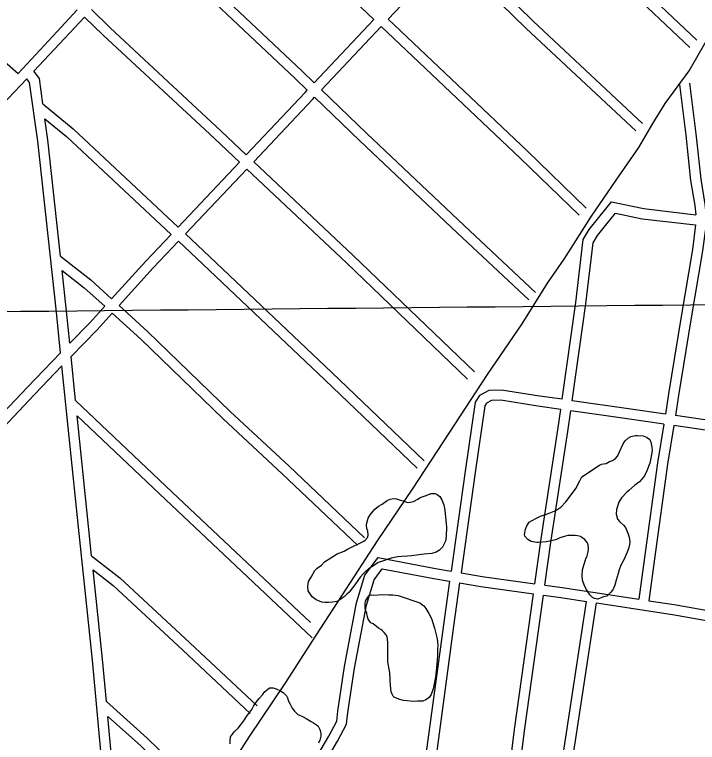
# Model space of a CAD drawing. Extents: x 3625074 to 3663148, y 511451 to 537151.
# Drawn here: x 3636343 to 3638362, y 527777 to 529928 of the extents above; entities that cross this region are included whole.
import ezdxf

# ---------------------------------------------------------------- set-up
doc = ezdxf.new("R2010")
doc.units = 0
for name, color, linetype in [('V-GRID-MAJR', 7, 'Continuous'), ('V-ROAD-CNTR', 7, 'Continuous'), ('V-SITE-VEGE', 7, 'Continuous'), ('V-TOPO-SHOR', 7, 'Continuous')]:
    doc.layers.add(name, color=color, linetype=linetype)

msp = doc.modelspace()

# ---------------------------------------------------------------- linework, layer by layer
at = {"layer": 'V-GRID-MAJR'}
msp.add_spline([(3629187.6, 528981.4), (3634465.5, 529032.5), (3639743.5, 529084.3), (3645021.4, 529136.9)], degree=3, dxfattribs=at)
at = {"layer": 'V-ROAD-CNTR'}
for points in [[(3636950.7, 530345.7), (3636979.6, 530318.3), (3637405.7, 529913.7)], [(3638360.2, 529852.4), (3638163.9, 530039.2), (3637921.4, 530269.1), (3637848.4, 530338.5)], [(3638339.5, 529830.7), (3638143.2, 530017.5), (3637900.7, 530247.3), (3637827.8, 530316.7)], [(3637229.2, 529726.4), (3637193.4, 529760.9), (3636772.7, 530158.4)], [(3635975.5, 530119.4), (3636018.6, 530076.4), (3636231.7, 529861), (3636353.7, 529754.3)], [(3637208.7, 529704.5), (3637172.7, 529739.1), (3636752, 530136.7)], [(3637651.1, 530130.1), (3637876.3, 529908.8), (3638200.1, 529606.3)], [(3637448, 529914.9), (3637567.1, 530041.3), (3637630.5, 530108.3)], [(3637630.5, 530108.3), (3637855.5, 529887.1), (3638179.6, 529584.3)], [(3636353.7, 529754.3), (3636469.4, 529878.3), (3636528.5, 529942)], [(3636570.5, 529943.1), (3636626.1, 529889.3), (3636954.6, 529583.5), (3637028.5, 529513.9)], [(3636400.9, 529761), (3636491.3, 529857.9), (3636550.1, 529921.1)], [(3636550.1, 529921.1), (3636605.5, 529867.6), (3636934.1, 529561.6), (3637007.9, 529492.1)], [(3637229.2, 529726.4), (3637405.7, 529913.7)], [(3637448, 529914.9), (3637858.4, 529525.3), (3638032.9, 529356.4)], [(3637250.9, 529705.6), (3637427.4, 529893.1)], [(3637427.4, 529893.1), (3637837.6, 529503.6), (3638012, 529334.9)], [(3636427.1, 529664.5), (3636416.8, 529738.9), (3636400.9, 529761)], [(3635387.7, 528733.4), (3635427.7, 528743.9), (3635466.2, 528774.7), (3635695.2, 529015.5), (3635937.8, 529271.4), (3636342.6, 529698.5), (3636380, 529738.6)], [(3636479.5, 528928.3), (3636467.3, 529048.4), (3636412.1, 529554.3), (3636388.1, 529727.4), (3636380, 529738.6)], [(3638308.8, 529721.5), (3638327.6, 529572.1), (3638342, 529437.7), (3638354, 529363.5), (3638357.2, 529336.5)], [(3638338.6, 529725.2), (3638357.4, 529575.5), (3638371.7, 529441.7), (3638383.7, 529367.7), (3638387.8, 529332.9)], [(3637028.5, 529513.9), (3637202.4, 529697.9), (3637208.7, 529704.5)], [(3637883.7, 529106.6), (3637672.1, 529304.9), (3637385.2, 529576.6), (3637250.9, 529705.6)], [(3637050.4, 529493.4), (3637224.3, 529677.3), (3637230.3, 529683.8)], [(3637863.2, 529084.7), (3637651.6, 529283), (3637364.5, 529554.9), (3637230.3, 529683.8)], [(3636427.1, 529664.5), (3636516.4, 529590.7), (3636826.7, 529300.3)], [(3636479.4, 529213.9), (3636441.9, 529558), (3636433.2, 529620.5)], [(3636433.2, 529620.5), (3636496.5, 529568.1), (3636806.1, 529278.5)], [(3636826.7, 529300.3), (3637007.9, 529492.1)], [(3637050.4, 529493.4), (3637344.8, 529216.1), (3637703, 528871.8)], [(3636848.6, 529279.8), (3637029.8, 529471.5)], [(3637029.8, 529471.5), (3637324.2, 529194.3), (3637682.2, 528850.1)], [(3637962.2, 528790.9), (3638002.3, 529077.2), (3638024.7, 529263.4), (3638041.8, 529292.6), (3638070.8, 529328.8), (3638107.7, 529374.6), (3638203.7, 529354.6), (3638357.2, 529336.5)], [(3637991.9, 528786.7), (3638032, 529073.4), (3638053.8, 529253.6), (3638066.6, 529275.5), (3638094.2, 529310), (3638119.5, 529341.5), (3638198.9, 529324.9), (3638356.7, 529306.4)], [(3638356.7, 529306.4), (3638347, 529234), (3638312.9, 529030.3), (3638276.8, 528806.7), (3638267.2, 528747.3)], [(3638386.5, 529302.9), (3638376.6, 529229.5), (3638342.5, 529025.5), (3638306.4, 528801.9), (3638296.9, 528743)], [(3636848.6, 529279.8), (3636901.6, 529230.2), (3637281.1, 528870.3), (3637553.9, 528609.1)], [(3636630.1, 529088), (3636731.6, 529199.7), (3636806.1, 529278.5)], [(3636652.3, 529067.9), (3636753.6, 529179.3), (3636828, 529258)], [(3636828, 529258), (3636881, 529208.4), (3637260.5, 528848.6), (3637533.1, 528587.4)], [(3636479.4, 529213.9), (3636568.5, 529143.8), (3636630.1, 529088)], [(3636484, 529172.1), (3636549.1, 529120.8), (3636609.9, 529065.8)], [(3636506.8, 528956.5), (3636497.1, 529051.6), (3636484, 529172.1)], [(3636506.8, 528956.5), (3636565.6, 529017), (3636609.9, 529065.8)], [(3636652.3, 529067.9), (3636737.7, 528990.6), (3636980.9, 528755.2), (3637154.9, 528592.9), (3637377.7, 528381.8)], [(3636510.8, 528917.5), (3636587.4, 528996.5), (3636632.1, 529045.7)], [(3636632.1, 529045.7), (3636717.2, 528968.7), (3636960.3, 528733.4), (3637134.3, 528571), (3637357.1, 528360)], [(3636257, 528695.9), (3636380.4, 528826.2), (3636479.5, 528928.3)], [(3636524, 528787.7), (3636510.8, 528917.5)], [(3636261.2, 528656.7), (3636402, 528805.4), (3636483.5, 528889.4)], [(3636602.6, 527707.5), (3636573.4, 528019.5), (3636532.1, 528412.9), (3636483.5, 528889.4)], [(3637962.2, 528790.9), (3637894.8, 528800.4), (3637782.5, 528818.3), (3637745, 528816.7), (3637718, 528802.5), (3637705, 528782.5), (3637675.3, 528578.4), (3637633.7, 528283.1)], [(3636524, 528787.7), (3636809.8, 528516.7), (3637218.6, 528131.2)], [(3637958.1, 528761.2), (3637890.3, 528770.8), (3637780.8, 528788.2), (3637753, 528787.1), (3637738.9, 528779.6), (3637733.7, 528771.6), (3637705, 528574.2), (3637663.3, 528278)], [(3638267.2, 528747.3), (3638158.5, 528763.2), (3637991.9, 528786.7)], [(3636528.7, 528741.9), (3636789.2, 528494.9), (3637223.4, 528085.4)], [(3636571.1, 528328.5), (3636561.9, 528416), (3636528.7, 528741.9)], [(3637881.6, 528245.7), (3637900.2, 528378.5), (3637949.6, 528700.4), (3637958.1, 528761.2)], [(3637911.3, 528241.6), (3637929.8, 528374.2), (3637979.3, 528696.1), (3637987.8, 528757)], [(3638262.4, 528717.7), (3638154.2, 528733.5), (3637987.8, 528757)], [(3638530.5, 528708.9), (3638296.9, 528743)], [(3638262.4, 528717.7), (3638243.8, 528603.2), (3638205.7, 528323.1), (3638188.4, 528200.1)], [(3638292.1, 528713.3), (3638273.5, 528598.8), (3638235.4, 528319), (3638218.1, 528195.6)], [(3638526.4, 528679.1), (3638292.1, 528713.3)], [(3636571.1, 528328.5), (3636654.8, 528263.5), (3636861.1, 528070.8), (3637060.7, 527884.4)], [(3636853.2, 527152.2), (3637011.3, 527392.8), (3637133.7, 527576.5), (3637211.3, 527691.4), (3637272.1, 527795.1), (3637295.9, 527839.6), (3637299.3, 527869.1), (3637318.7, 528001.5), (3637354.4, 528189.2), (3637379, 528271.2), (3637417.8, 528323.2)], [(3637417.8, 528323.2), (3637588.1, 528291), (3637633.7, 528283.1)], [(3637197.9, 527618), (3637236.7, 527675.4), (3637298.3, 527780.4), (3637325, 527830.5), (3637329, 527865.2), (3637348.3, 527996.6), (3637383.5, 528182.1), (3637406.2, 528257.5), (3637430.6, 528290.2)], [(3637430.6, 528290.2), (3637582.7, 528261.5), (3637629.6, 528253.4)], [(3636575.5, 528287.1), (3636635.3, 528240.6), (3636840.6, 528048.9), (3637040.2, 527862.5)], [(3636615, 527897.3), (3636603.3, 528022.4), (3636575.5, 528287.1)], [(3637663.3, 528278), (3637726.1, 528267.1), (3637881.6, 528245.7)], [(3637629.6, 528253.4), (3637611.4, 528124), (3637556.7, 527719.1), (3637532.6, 527564.6)], [(3637659.1, 528248.2), (3637641.1, 528119.9), (3637586.4, 527714.7), (3637562.2, 527559.9)], [(3637659.1, 528248.2), (3637721.4, 528237.4), (3637877.4, 528216)], [(3637911.3, 528241.6), (3637962.1, 528234.6), (3638188.4, 528200.1)], [(3637786.1, 527526.3), (3637821.3, 527814.7), (3637877.4, 528216)], [(3637815.8, 527522.4), (3637851.1, 527810.9), (3637907.1, 528211.9)], [(3637907.1, 528211.9), (3637957.8, 528204.9), (3638033.7, 528193.4)], [(3637789, 526309.2), (3637830.5, 526626), (3637900.7, 527113.4), (3637948.8, 527432.6), (3638063.3, 528188.8)], [(3637929.8, 527507.7), (3638033.7, 528193.4)], [(3638063.3, 528188.8), (3638288.8, 528154.5), (3638449.7, 528125.8)], [(3638218.1, 528195.6), (3638293.7, 528184.1), (3638453.9, 528155.5)], [(3636615, 527897.3), (3636735.8, 527789), (3636907.7, 527622.1)], [(3636207.5, 526575.7), (3636400.7, 526864.1), (3636456.1, 526948.3), (3636653.4, 527245.4), (3636668.4, 527264.5), (3636685, 527288), (3636681.9, 527328), (3636659.3, 527470.1), (3636642.3, 527605.5), (3636619.1, 527853.3)], [(3636619.1, 527853.3), (3636715.3, 527767.1), (3636886.8, 527600.5)]]:
    msp.add_lwpolyline(points, dxfattribs=at)
at = {"layer": 'V-SITE-VEGE'}
for points in [[(3638110.9, 528609.7), (3638120.1, 528616.4), (3638125.3, 528623.1), (3638131.7, 528635.4), (3638142.8, 528659.6), (3638148.6, 528668), (3638158.3, 528677.5), (3638165.2, 528681.4), (3638178.8, 528684), (3638184.4, 528683.9), (3638201.4, 528682.5), (3638211, 528679), (3638221, 528672.1), (3638224.3, 528664.7), (3638227.5, 528649.3), (3638227.9, 528639.2), (3638224.2, 528616.6), (3638221.2, 528602.5), (3638212.9, 528579.4), (3638205.4, 528564.8), (3638190.4, 528546.9), (3638176.7, 528537.5), (3638158.9, 528521.3), (3638153.2, 528516.9), (3638137.6, 528499.5), (3638129.5, 528486.6), (3638122.4, 528465.2), (3638122.2, 528451.1), (3638126, 528436.3), (3638132.7, 528428.9), (3638143.9, 528419.1), (3638149.4, 528412.2), (3638156.5, 528395.7), (3638160.3, 528383.8), (3638162.4, 528369.6), (3638161.7, 528362.2), (3638158.7, 528348.7), (3638154.6, 528339.1), (3638148.2, 528325.6), (3638144.1, 528316.7), (3638135.9, 528300.9), (3638130.6, 528286.9), (3638128.2, 528275.6), (3638122.3, 528256.4), (3638118.1, 528241.8), (3638111.7, 528227.7), (3638105.3, 528219.9), (3638093.9, 528209.3), (3638084.8, 528206.6), (3638074.5, 528202.8), (3638067.7, 528200), (3638057.5, 528201.9), (3638051.4, 528205.4), (3638043.5, 528212.8), (3638034.2, 528228.3), (3638028.6, 528239.1), (3638022.1, 528256.7), (3638021.2, 528269.2), (3638022.5, 528286.7), (3638026.1, 528300.2), (3638032.6, 528319.4), (3638036.1, 528327.8), (3638038.6, 528340.2), (3638039.9, 528349.8), (3638038.9, 528360.6), (3638036.7, 528366.3), (3638031.1, 528373.7), (3638028.9, 528376), (3638021.6, 528381.8), (3638016, 528385.3), (3638007.6, 528387.7), (3638000.2, 528388.3), (3637987.2, 528387.9), (3637979.3, 528388.1), (3637965.1, 528384.3), (3637955.4, 528381), (3637943.5, 528375.6), (3637920.2, 528370.2), (3637915.1, 528369.2), (3637892.4, 528367.8), (3637887.3, 528367.9), (3637870.4, 528370.9), (3637860.3, 528376.8), (3637851.9, 528385.9), (3637850.9, 528391.6), (3637853.4, 528406.8), (3637857.5, 528417), (3637865, 528428.2), (3637871.3, 528432.1), (3637886.7, 528439.8), (3637898.1, 528445.3), (3637912.8, 528450.7), (3637923.6, 528453.9), (3637933.9, 528457.8), (3637943.6, 528462.1), (3637958.4, 528471.6), (3637973.4, 528488.3), (3637994.7, 528516.9), (3638002.8, 528527.5), (3638014.4, 528550), (3638020.3, 528561.8)], [(3638020.3, 528561.8), (3638072.3, 528596.7), (3638078, 528599.4), (3638084.2, 528600.5), (3638092.1, 528601.5), (3638102.4, 528607), (3638110.9, 528609.7)], [(3636981.2, 527772), (3636980.8, 527779.9), (3636982.1, 527793.4), (3636987.3, 527801.3), (3636993.1, 527808), (3637004.5, 527818.6), (3637011.4, 527827.5), (3637023, 527843.2), (3637029.4, 527852.8), (3637038.6, 527866.2), (3637044.4, 527874), (3637050.2, 527883.6), (3637058.9, 527897), (3637066.3, 527906.6), (3637076.1, 527917.7), (3637083.6, 527927.2), (3637085.9, 527929.5), (3637093.4, 527935), (3637097.9, 527937.8), (3637107.5, 527938.2), (3637117.1, 527934.7), (3637130, 527928.8), (3637137.9, 527924.2), (3637147.4, 527914.4), (3637150.7, 527908.2), (3637153.4, 527898.5), (3637156.7, 527891.7), (3637163.8, 527878), (3637170.5, 527869.4), (3637181.1, 527859.6), (3637183.9, 527857.9), (3637196.9, 527852), (3637205.8, 527847.4), (3637219.9, 527838.7), (3637227.2, 527834.6), (3637235.6, 527828.9), (3637240.6, 527824.3), (3637246.1, 527814.6), (3637248.3, 527808.9), (3637248.8, 527800.9), (3637248.7, 527794.7), (3637245.7, 527783.4), (3637242.1, 527774.4)]]:
    msp.add_lwpolyline(points, dxfattribs=at)
for points in [[(3637327.3, 528347.6), (3637375.8, 528371.3), (3637379.8, 528374.6), (3637387.3, 528383.5), (3637389.1, 528390.3), (3637387.5, 528401.1), (3637384.8, 528409), (3637383.8, 528419.2), (3637384.5, 528426), (3637388.6, 528439.5), (3637394.4, 528449.1), (3637408.8, 528466.4), (3637419.7, 528474.8), (3637430, 528481.4), (3637444.9, 528491.9), (3637453.4, 528495.8), (3637464.7, 528497.3), (3637472.7, 528496.6), (3637484.5, 528493.1), (3637491.8, 528490.7), (3637505.3, 528486), (3637513.3, 528486.4), (3637522.3, 528488.6), (3637535.5, 528495.7), (3637542.3, 528500.2), (3637557.1, 528505.6), (3637575.3, 528512.7), (3637586.6, 528512), (3637592.8, 528509.1), (3637600.1, 528503.3), (3637606.2, 528493.6), (3637612.2, 528478.8), (3637615.4, 528463.5), (3637620.3, 528413), (3637619.3, 528386.4), (3637617.4, 528371.2), (3637608.1, 528353.8), (3637599.5, 528344.8), (3637589.8, 528338.8), (3637576.7, 528335), (3637554.1, 528333), (3637538.2, 528331), (3637516.6, 528327.9), (3637504.7, 528327), (3637488.3, 528326.6), (3637476.4, 528325.1), (3637457.1, 528321.4), (3637428.1, 528311.6), (3637417.9, 528308.4), (3637401.9, 528296.7), (3637391, 528290.7), (3637378.4, 528280.1), (3637375, 528276.2), (3637364.6, 528265), (3637357.7, 528254.9), (3637349, 528242), (3637342.1, 528233.7), (3637332.3, 528220.8), (3637326, 528215.2), (3637318, 528207.4), (3637312.3, 528203.5), (3637302.5, 528196.3), (3637296.3, 528193.6), (3637283.2, 528190.9), (3637271.9, 528190.5), (3637261.1, 528190.7), (3637252.1, 528191.4), (3637234.6, 528198.4), (3637223.5, 528207.1), (3637211.8, 528224.8), (3637210.3, 528237.2), (3637212.2, 528251.9), (3637219.8, 528265.4), (3637230.8, 528284.5), (3637238.3, 528291.7), (3637250.3, 528300.6), (3637260, 528310.1), (3637297.2, 528334.5), (3637318.2, 528342.1)], [(3637477, 528211.3), (3637541.8, 528188.9), (3637553, 528180.3), (3637559.1, 528172.8), (3637568, 528157.4), (3637575.7, 528143.2), (3637584.9, 528114.7), (3637589.2, 528098.8), (3637592.9, 528082.9), (3637594.3, 528063.7), (3637594.1, 528050.6), (3637593.3, 528033.7), (3637593.1, 528020.1), (3637591.8, 528007.7), (3637589.3, 527986.8), (3637587.3, 527969.8), (3637581.2, 527934.8), (3637575.3, 527917.9), (3637569.5, 527909.5), (3637559.2, 527902.3), (3637550.1, 527899), (3637534.2, 527898.7), (3637522.3, 527897.7), (3637503.7, 527899.1), (3637493, 527901), (3637482.2, 527903.4), (3637474.4, 527906.9), (3637465.9, 527909.9), (3637462.6, 527913.3), (3637459.3, 527919), (3637457.1, 527925.8), (3637455.1, 527945.1), (3637454.2, 527960.4), (3637452.3, 527983.1), (3637450.7, 527993.3), (3637448.1, 528008.6), (3637447.1, 528016.5), (3637446.7, 528026.2), (3637447.3, 528070.9), (3637446.3, 528082.2), (3637445.3, 528089), (3637440.9, 528095.9), (3637436.4, 528101.6), (3637430.3, 528107.3), (3637426.4, 528110.8), (3637419.1, 528114.8), (3637413.5, 528119.4), (3637403.4, 528126.9), (3637396.7, 528130.4), (3637388.9, 528140.7), (3637385.6, 528150.4), (3637384.6, 528158.3), (3637381.3, 528167.4), (3637379.7, 528173.7), (3637379.9, 528186.7), (3637381.2, 528194.6), (3637386.4, 528204.2), (3637389.9, 528209.8), (3637397.3, 528212.5), (3637403.5, 528212.4), (3637419.4, 528213.3), (3637431.8, 528213.7), (3637449.9, 528212.9), (3637461.2, 528212.7)]]:
    msp.add_lwpolyline(points, close=True, dxfattribs=at)
at = {"layer": 'V-TOPO-SHOR'}
msp.add_lwpolyline([(3636732.2, 527334.2), (3636832.9, 527484.4), (3636943.2, 527646), (3637037.5, 527793.9), (3637143, 527951), (3637234.2, 528091.3), (3637312.4, 528212.7), (3637416.2, 528372.1), (3637519.9, 528525.7), (3637611.7, 528664.9), (3637741.7, 528864.1), (3637844.2, 529014.2), (3637918.9, 529133.8), (3637968.3, 529205.4), (3638049.4, 529331.9), (3638121.6, 529438.8), (3638188.9, 529535.7), (3638230.7, 529606.3), (3638267.1, 529665.2), (3638337.3, 529761.6), (3638406.7, 529881.8)], dxfattribs=at)

doc.saveas('drawing.dxf')
